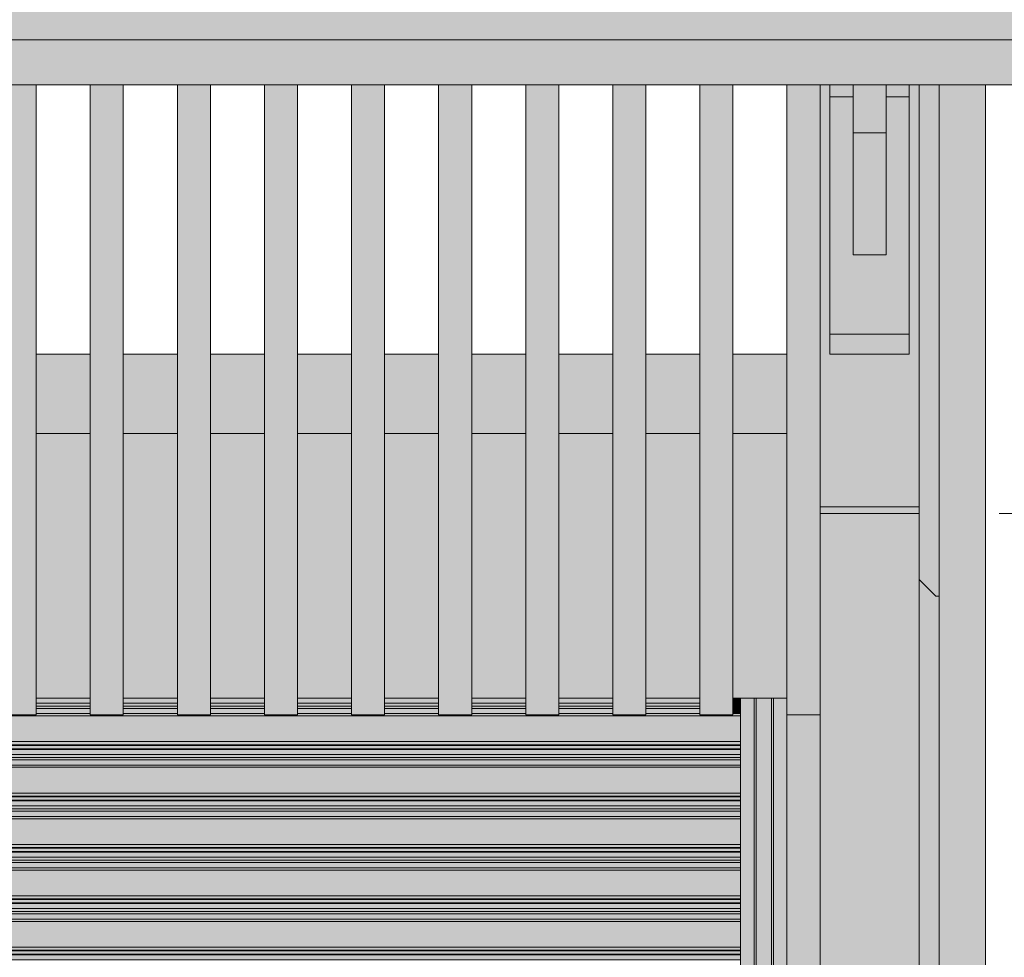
# Model space of a CAD drawing. Header units: millimetres. Extents: x 0 to 1517, y -116 to 725.
# Tile 47 of 501: x 569 to 584, y 287 to 302. Entities that reach past the tile are written whole.
import ezdxf

# ---------------------------------------------------------------- set-up
doc = ezdxf.new("R2010")
doc.units = ezdxf.units.MM
doc.linetypes.add('CADWORK_2', pattern=[1.45, 0.2, -1.25])
doc.layers.add('Ech.1_100', color=7, linetype='Continuous')
doc.styles.add('tahoma-z-r', font='txt', dxfattribs={"width": 0.704918})
doc.dimstyles.new('ISO-25', dxfattribs={"dimtxt": 2.5, "dimasz": 2.5, "dimexe": 1.25, "dimexo": 0.625, "dimtad": 1, "dimtxsty": 'Standard', "dimcen": 2.5, "dimadec": 0, "dimazin": 0, "dimtfac": 1, "dimtmove": 0, "dimatfit": 3, "dimfxl": 1, "dimarcsym": 0})

# ---------------------------------------------------------------- blocks, each defined once
blk = doc.blocks.new('cw-dimension-symbol2')
at = {"color": 0, "linetype": 'Continuous', "lineweight": -2}
for p, q in [((-0.5, -0.5), (0.5, 0.5)), ((-1, 0), (1, 0))]:
    blk.add_line(p, q, dxfattribs=at)
blk = doc.blocks.new('*D117')
at = {"layer": 'Defpoints', "color": 0}
for p in [(590.253, 303.261), (490.253, 301.261), (590.253, 301.261)]:
    blk.add_point(p, dxfattribs=at)
at = {"layer": 'Ech.1_100', "color": 0, "linetype": 'Continuous', "lineweight": -2}
for p, q in [((490.253, 301.261), (490.253, 303.861)), ((590.253, 301.261), (590.253, 303.861)), ((490.853, 303.261), (589.653, 303.261))]:
    blk.add_line(p, q, dxfattribs=at)
at = {"layer": 'Ech.1_100', "color": 0, "lineweight": -2, "xscale": 0.6000000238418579, "yscale": 0.6000000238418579, "zscale": 0.6000000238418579, "rotation": 180}
blk.add_blockref('cw-dimension-symbol2', (490.253, 303.261), dxfattribs=at)
at = {"layer": 'Ech.1_100', "color": 0, "lineweight": -2, "xscale": 0.6000000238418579, "yscale": 0.6000000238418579, "zscale": 0.6000000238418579}
blk.add_blockref('cw-dimension-symbol2', (590.253, 303.261), dxfattribs=at)
at = {"layer": 'Ech.1_100', "color": 7, "linetype": 'Continuous', "lineweight": 5, "insert": (540.253, 305.511), "char_height": 2.5, "attachment_point": 5, "style": 'tahoma-z-r'}
blk.add_mtext('10.00', dxfattribs=at)

msp = doc.modelspace()

# ---------------------------------------------------------------- hatches: boundary and pattern name
at = {"layer": 'Ech.1_100', "linetype": 'Continuous', "lineweight": 5, "true_color": 0xe6f1fc, "transparency": 33554687}
h = msp.add_hatch(color=7, dxfattribs=at)
h.paths.add_polyline_path([(498.503, 301.267), (540.503, 301.267), (582.003, 301.267), (590.253, 301.267), (590.253, 306.077), (587.212, 307.445), (490.253, 307.445), (490.253, 301.267), (498.503, 301.267)])
h.paths.add_polyline_path([(540.503, 301.874), (540.003, 301.874), (540.003, 301.875), (540.503, 301.875), (540.503, 301.874)])
h.paths.add_polyline_path([(582.003, 301.874), (581.503, 301.874), (581.503, 301.875), (582.003, 301.875), (582.003, 301.874)])
h.paths.add_polyline_path([(498.503, 301.874), (498.503, 301.875), (499.003, 301.875), (499.003, 301.874), (498.503, 301.874)])
at = {"layer": 'Ech.1_100', "linetype": 'Continuous', "lineweight": 5, "true_color": 0xe0d1b3, "transparency": 33554687}
msp.add_hatch(color=254, dxfattribs=at).paths.add_polyline_path([(541.153, 300.588), (590.253, 300.588), (590.253, 301.267), (540.103, 301.267), (541.153, 300.588)])
at = {"layer": 'Ech.1_100', "linetype": 'Continuous', "lineweight": 5, "true_color": 0xeaddd7, "transparency": 33554687}
for points in [[(568.653, 291.067), (569.153, 291.067), (569.153, 300.588), (568.653, 300.588), (568.653, 291.067)], [(570.47, 300.588), (569.97, 300.588), (569.97, 291.067), (570.47, 291.067), (570.47, 300.588)], [(571.287, 291.067), (571.787, 291.067), (571.787, 300.588), (571.287, 300.588), (571.287, 291.067)], [(573.103, 300.588), (572.603, 300.588), (572.603, 291.067), (573.103, 291.067), (573.103, 300.588)], [(573.92, 291.067), (574.42, 291.067), (574.42, 300.588), (573.92, 300.588), (573.92, 291.067)], [(575.237, 291.067), (575.737, 291.067), (575.737, 300.588), (575.237, 300.588), (575.237, 291.067)], [(576.553, 291.067), (577.053, 291.067), (577.053, 300.588), (576.553, 300.588), (576.553, 291.067)], [(577.87, 291.067), (578.37, 291.067), (578.37, 300.588), (577.87, 300.588), (577.87, 291.067)], [(579.187, 291.067), (579.687, 291.067), (579.687, 300.588), (579.187, 300.588), (579.187, 291.067)], [(580.503, 291.067), (581.003, 291.067), (581.003, 300.588), (580.503, 300.588), (580.503, 291.067)], [(582.753, 292.86), (582.803, 292.86), (582.803, 300.588), (582.503, 300.588), (582.503, 293.11), (582.753, 292.86)]]:
    msp.add_hatch(color=254, dxfattribs=at).paths.add_polyline_path(points)
at = {"layer": 'Ech.1_100', "linetype": 'Continuous', "lineweight": 5, "true_color": 0xe0c8b3, "transparency": 33554687}
msp.add_hatch(color=9, dxfattribs=at).paths.add_polyline_path([(582.503, 300.588), (582.353, 300.588), (582.353, 296.517), (581.153, 296.517), (581.153, 300.588), (581.003, 300.588), (581.003, 294.21), (582.503, 294.21), (582.503, 300.588)])
at = {"layer": 'Ech.1_100', "linetype": 'Continuous', "lineweight": 5, "true_color": 0xe0d9d1, "transparency": 33554687}
for points in [[(581.503, 300.588), (581.153, 300.588), (581.153, 300.403), (581.503, 300.403), (581.503, 300.588)], [(582.353, 300.588), (582.003, 300.588), (582.003, 300.403), (582.353, 300.403), (582.353, 300.588)], [(581.503, 298.017), (582.003, 298.017), (582.003, 299.861), (581.503, 299.861), (581.503, 298.017)]]:
    msp.add_hatch(color=254, dxfattribs=at).paths.add_polyline_path(points)
at = {"layer": 'Ech.1_100', "linetype": 'Continuous', "lineweight": 5, "true_color": 0xd4c4b3, "transparency": 33554687}
for points in [[(581.503, 299.861), (582.003, 299.861), (582.003, 300.588), (581.503, 300.588), (581.503, 299.861)], [(569.97, 296.517), (569.153, 296.517), (569.153, 295.317), (569.97, 295.317), (569.97, 296.517)], [(571.287, 296.517), (570.47, 296.517), (570.47, 295.317), (571.287, 295.317), (571.287, 296.517)], [(572.603, 296.517), (571.787, 296.517), (571.787, 295.317), (572.603, 295.317), (572.603, 296.517)], [(573.92, 296.517), (573.103, 296.517), (573.103, 295.317), (573.92, 295.317), (573.92, 296.517)], [(575.237, 296.517), (574.42, 296.517), (574.42, 295.317), (575.237, 295.317), (575.237, 296.517)], [(576.553, 296.517), (575.737, 296.517), (575.737, 295.317), (576.553, 295.317), (576.553, 296.517)], [(577.87, 296.517), (577.053, 296.517), (577.053, 295.317), (577.87, 295.317), (577.87, 296.517)], [(579.187, 296.517), (578.37, 296.517), (578.37, 295.317), (579.187, 295.317), (579.187, 296.517)], [(580.503, 296.517), (579.687, 296.517), (579.687, 295.317), (580.503, 295.317), (580.503, 296.517)]]:
    msp.add_hatch(color=9, dxfattribs=at).paths.add_polyline_path(points)
at = {"layer": 'Ech.1_100', "linetype": 'Continuous', "lineweight": 5, "true_color": 0xd7d7ea, "transparency": 33554687}
msp.add_hatch(color=254, dxfattribs=at).paths.add_polyline_path([(583.503, 300.588), (582.803, 300.588), (582.803, 261.838), (583.503, 262.517), (583.503, 300.588)])
at = {"layer": 'Ech.1_100', "linetype": 'Continuous', "lineweight": 5, "true_color": 0xe3bbbb, "transparency": 33554687}
for points in [[(581.153, 296.817), (582.353, 296.817), (582.353, 300.403), (582.003, 300.403), (582.003, 298.017), (581.503, 298.017), (581.503, 300.403), (581.153, 300.403), (581.153, 296.817)], [(582.353, 296.817), (581.153, 296.817), (581.153, 296.517), (582.353, 296.517), (582.353, 296.817)]]:
    msp.add_hatch(color=9, dxfattribs=at).paths.add_polyline_path(points)
at = {"layer": 'Ech.1_100', "linetype": 'Continuous', "lineweight": 5, "true_color": 0xb3b3b3, "transparency": 33554687}
for points in [[(569.97, 295.317), (569.153, 295.317), (569.153, 291.317), (569.97, 291.317), (569.97, 295.317)], [(571.287, 295.317), (570.47, 295.317), (570.47, 291.317), (571.287, 291.317), (571.287, 295.317)], [(572.603, 295.317), (571.787, 295.317), (571.787, 291.317), (572.603, 291.317), (572.603, 295.317)], [(573.92, 295.317), (573.103, 295.317), (573.103, 291.317), (573.92, 291.317), (573.92, 295.317)], [(575.237, 295.317), (574.42, 295.317), (574.42, 291.317), (575.237, 291.317), (575.237, 295.317)], [(576.553, 295.317), (575.737, 295.317), (575.737, 291.317), (576.553, 291.317), (576.553, 295.317)], [(577.87, 295.317), (577.053, 295.317), (577.053, 291.317), (577.87, 291.317), (577.87, 295.317)], [(579.187, 295.317), (578.37, 295.317), (578.37, 291.317), (579.187, 291.317), (579.187, 295.317)], [(580.503, 295.317), (579.687, 295.317), (579.687, 291.317), (580.503, 291.317), (580.503, 295.317)], [(580.007, 291.317), (579.803, 291.317), (579.803, 261.317), (580.007, 261.317), (580.007, 291.317)], [(580.037, 291.317), (580.007, 291.317), (580.007, 261.317), (580.037, 261.317), (580.037, 291.317)], [(580.27, 291.317), (580.037, 291.317), (580.037, 261.317), (580.27, 261.317), (580.27, 291.317)], [(580.3, 291.317), (580.27, 291.317), (580.27, 261.317), (580.3, 261.317), (580.3, 291.317)], [(580.503, 291.317), (580.3, 291.317), (580.3, 261.317), (580.503, 261.317), (580.503, 291.317)], [(581.003, 291.067), (580.503, 291.067), (580.503, 261.317), (581.003, 261.317), (581.003, 291.067)]]:
    msp.add_hatch(color=253, dxfattribs=at).paths.add_polyline_path(points)
at = {"layer": 'Ech.1_100', "linetype": 'Continuous', "lineweight": 5, "true_color": 0xb3d6f7, "transparency": 33554687}
for points in [[(581.003, 294.11), (582.503, 294.11), (582.503, 294.21), (581.003, 294.21), (581.003, 294.11)], [(569.153, 291.245), (569.97, 291.245), (569.97, 291.317), (569.153, 291.317), (569.153, 291.245)], [(569.153, 291.198), (569.97, 291.198), (569.97, 291.245), (569.153, 291.245), (569.153, 291.198)], [(569.153, 291.163), (569.97, 291.163), (569.97, 291.198), (569.153, 291.198), (569.153, 291.163)], [(570.47, 291.245), (571.287, 291.245), (571.287, 291.317), (570.47, 291.317), (570.47, 291.245)], [(570.47, 291.198), (571.287, 291.198), (571.287, 291.245), (570.47, 291.245), (570.47, 291.198)], [(570.47, 291.163), (571.287, 291.163), (571.287, 291.198), (570.47, 291.198), (570.47, 291.163)], [(571.787, 291.245), (572.603, 291.245), (572.603, 291.317), (571.787, 291.317), (571.787, 291.245)], [(571.787, 291.198), (572.603, 291.198), (572.603, 291.245), (571.787, 291.245), (571.787, 291.198)], [(571.787, 291.163), (572.603, 291.163), (572.603, 291.198), (571.787, 291.198), (571.787, 291.163)], [(573.103, 291.245), (573.92, 291.245), (573.92, 291.317), (573.103, 291.317), (573.103, 291.245)], [(573.103, 291.198), (573.92, 291.198), (573.92, 291.245), (573.103, 291.245), (573.103, 291.198)], [(573.103, 291.163), (573.92, 291.163), (573.92, 291.198), (573.103, 291.198), (573.103, 291.163)], [(574.42, 291.245), (575.237, 291.245), (575.237, 291.317), (574.42, 291.317), (574.42, 291.245)], [(574.42, 291.198), (575.237, 291.198), (575.237, 291.245), (574.42, 291.245), (574.42, 291.198)], [(574.42, 291.163), (575.237, 291.163), (575.237, 291.198), (574.42, 291.198), (574.42, 291.163)], [(575.737, 291.245), (576.553, 291.245), (576.553, 291.317), (575.737, 291.317), (575.737, 291.245)], [(575.737, 291.198), (576.553, 291.198), (576.553, 291.245), (575.737, 291.245), (575.737, 291.198)], [(575.737, 291.163), (576.553, 291.163), (576.553, 291.198), (575.737, 291.198), (575.737, 291.163)], [(577.053, 291.245), (577.87, 291.245), (577.87, 291.317), (577.053, 291.317), (577.053, 291.245)], [(577.053, 291.198), (577.87, 291.198), (577.87, 291.245), (577.053, 291.245), (577.053, 291.198)], [(577.053, 291.163), (577.87, 291.163), (577.87, 291.198), (577.053, 291.198), (577.053, 291.163)], [(578.37, 291.245), (579.187, 291.245), (579.187, 291.317), (578.37, 291.317), (578.37, 291.245)], [(578.37, 291.198), (579.187, 291.198), (579.187, 291.245), (578.37, 291.245), (578.37, 291.198)], [(578.37, 291.163), (579.187, 291.163), (579.187, 291.198), (578.37, 291.198), (578.37, 291.163)], [(579.687, 291.245), (579.803, 291.245), (579.803, 291.317), (579.687, 291.317), (579.687, 291.245)], [(579.687, 291.198), (579.803, 291.198), (579.803, 291.245), (579.687, 291.245), (579.687, 291.198)], [(579.687, 291.163), (579.803, 291.163), (579.803, 291.198), (579.687, 291.198), (579.687, 291.163)], [(542.203, 291.049), (579.803, 291.049), (579.803, 291.084), (579.687, 291.084), (579.687, 291.067), (579.187, 291.067), (579.187, 291.084), (578.37, 291.084), (578.37, 291.067), (577.87, 291.067), (577.87, 291.084), (577.053, 291.084), (577.053, 291.067), (576.553, 291.067), (576.553, 291.084), (575.737, 291.084), (575.737, 291.067), (575.237, 291.067), (575.237, 291.084), (574.42, 291.084), (574.42, 291.067), (573.92, 291.067), (573.92, 291.084), (573.103, 291.084), (573.103, 291.067), (572.603, 291.067), (572.603, 291.084), (571.787, 291.084), (571.787, 291.067), (571.287, 291.067), (571.287, 291.084), (570.47, 291.084), (570.47, 291.067), (569.97, 291.067), (569.97, 291.084), (569.153, 291.084), (569.153, 291.067), (568.653, 291.067), (568.653, 291.084), (567.837, 291.084), (567.837, 291.067), (567.337, 291.067), (567.337, 291.084), (566.52, 291.084), (566.52, 291.067), (566.02, 291.067), (566.02, 291.084), (565.203, 291.084), (565.203, 291.067), (564.703, 291.067), (564.703, 291.084), (563.887, 291.084), (563.887, 291.067), (563.387, 291.067), (563.387, 291.084), (562.57, 291.084), (562.57, 291.067), (562.07, 291.067), (562.07, 291.084), (561.253, 291.084), (561.253, 291.067), (560.753, 291.067), (560.753, 291.084), (559.937, 291.084), (559.937, 291.067), (559.437, 291.067), (559.437, 291.084), (558.62, 291.084), (558.62, 291.067), (558.12, 291.067), (558.12, 291.084), (557.303, 291.084), (557.303, 291.067), (556.803, 291.067), (556.803, 291.084), (555.987, 291.084), (555.987, 291.067), (555.487, 291.067), (555.487, 291.084), (554.67, 291.084), (554.67, 291.067), (554.17, 291.067), (554.17, 291.084), (553.353, 291.084), (553.353, 291.067), (552.853, 291.067), (552.853, 291.084), (552.037, 291.084), (552.037, 291.067), (551.537, 291.067), (551.537, 291.084), (550.72, 291.084), (550.72, 291.067), (550.22, 291.067), (550.22, 291.084), (549.403, 291.084), (549.403, 291.067), (548.903, 291.067), (548.903, 291.084), (548.087, 291.084), (548.087, 291.067), (547.587, 291.067), (547.587, 291.084), (546.77, 291.084), (546.77, 291.067), (546.27, 291.067), (546.27, 291.084), (545.453, 291.084), (545.453, 291.067), (544.953, 291.067), (544.953, 291.084), (544.137, 291.084), (544.137, 291.067), (543.637, 291.067), (543.637, 291.084), (542.82, 291.084), (542.82, 291.067), (542.32, 291.067), (542.32, 291.084), (542.203, 291.084), (542.203, 291.049)], [(542.203, 290.661), (579.803, 290.661), (579.803, 291.049), (542.203, 291.049), (542.203, 290.661)], [(569.153, 291.084), (569.97, 291.084), (569.97, 291.163), (569.153, 291.163), (569.153, 291.084)], [(570.47, 291.084), (571.287, 291.084), (571.287, 291.163), (570.47, 291.163), (570.47, 291.084)], [(571.787, 291.084), (572.603, 291.084), (572.603, 291.163), (571.787, 291.163), (571.787, 291.084)], [(573.103, 291.084), (573.92, 291.084), (573.92, 291.163), (573.103, 291.163), (573.103, 291.084)], [(574.42, 291.084), (575.237, 291.084), (575.237, 291.163), (574.42, 291.163), (574.42, 291.084)], [(575.737, 291.084), (576.553, 291.084), (576.553, 291.163), (575.737, 291.163), (575.737, 291.084)], [(577.053, 291.084), (577.87, 291.084), (577.87, 291.163), (577.053, 291.163), (577.053, 291.084)], [(578.37, 291.084), (579.187, 291.084), (579.187, 291.163), (578.37, 291.163), (578.37, 291.084)], [(579.687, 291.084), (579.803, 291.084), (579.803, 291.163), (579.687, 291.163), (579.687, 291.084)], [(542.203, 290.612), (579.803, 290.612), (579.803, 290.661), (542.203, 290.661), (542.203, 290.612)], [(542.203, 290.604), (579.803, 290.604), (579.803, 290.612), (542.203, 290.612), (542.203, 290.604)], [(542.203, 290.555), (579.803, 290.555), (579.803, 290.604), (542.203, 290.604), (542.203, 290.555)], [(579.803, 290.555), (542.203, 290.555), (542.203, 290.543), (579.803, 290.543), (579.803, 290.555)], [(579.803, 290.543), (542.203, 290.543), (542.203, 290.469), (579.803, 290.469), (579.803, 290.543)], [(542.203, 290.422), (579.803, 290.422), (579.803, 290.469), (542.203, 290.469), (542.203, 290.422)], [(542.203, 290.387), (579.803, 290.387), (579.803, 290.422), (542.203, 290.422), (542.203, 290.387)], [(542.203, 290.308), (579.803, 290.308), (579.803, 290.387), (542.203, 290.387), (542.203, 290.308)], [(542.203, 290.273), (579.803, 290.273), (579.803, 290.308), (542.203, 290.308), (542.203, 290.273)], [(542.203, 289.885), (579.803, 289.885), (579.803, 290.273), (542.203, 290.273), (542.203, 289.885)], [(542.203, 289.836), (579.803, 289.836), (579.803, 289.885), (542.203, 289.885), (542.203, 289.836)], [(542.203, 289.828), (579.803, 289.828), (579.803, 289.836), (542.203, 289.836), (542.203, 289.828)], [(542.203, 289.779), (579.803, 289.779), (579.803, 289.828), (542.203, 289.828), (542.203, 289.779)], [(579.803, 289.779), (542.203, 289.779), (542.203, 289.767), (579.803, 289.767), (579.803, 289.779)], [(579.803, 289.767), (542.203, 289.767), (542.203, 289.693), (579.803, 289.693), (579.803, 289.767)], [(542.203, 289.646), (579.803, 289.646), (579.803, 289.693), (542.203, 289.693), (542.203, 289.646)], [(542.203, 289.611), (579.803, 289.611), (579.803, 289.646), (542.203, 289.646), (542.203, 289.611)], [(542.203, 289.532), (579.803, 289.532), (579.803, 289.611), (542.203, 289.611), (542.203, 289.532)], [(542.203, 289.497), (579.803, 289.497), (579.803, 289.532), (542.203, 289.532), (542.203, 289.497)], [(542.203, 289.109), (579.803, 289.109), (579.803, 289.497), (542.203, 289.497), (542.203, 289.109)], [(542.203, 289.06), (579.803, 289.06), (579.803, 289.109), (542.203, 289.109), (542.203, 289.06)], [(542.203, 289.052), (579.803, 289.052), (579.803, 289.06), (542.203, 289.06), (542.203, 289.052)], [(542.203, 289.003), (579.803, 289.003), (579.803, 289.052), (542.203, 289.052), (542.203, 289.003)], [(579.803, 289.003), (542.203, 289.003), (542.203, 288.991), (579.803, 288.991), (579.803, 289.003)], [(579.803, 288.991), (542.203, 288.991), (542.203, 288.917), (579.803, 288.917), (579.803, 288.991)], [(542.203, 288.87), (579.803, 288.87), (579.803, 288.917), (542.203, 288.917), (542.203, 288.87)], [(542.203, 288.835), (579.803, 288.835), (579.803, 288.87), (542.203, 288.87), (542.203, 288.835)], [(542.203, 288.756), (579.803, 288.756), (579.803, 288.835), (542.203, 288.835), (542.203, 288.756)], [(542.203, 288.721), (579.803, 288.721), (579.803, 288.756), (542.203, 288.756), (542.203, 288.721)], [(542.203, 288.333), (579.803, 288.333), (579.803, 288.721), (542.203, 288.721), (542.203, 288.333)], [(542.203, 288.284), (579.803, 288.284), (579.803, 288.333), (542.203, 288.333), (542.203, 288.284)], [(542.203, 288.276), (579.803, 288.276), (579.803, 288.284), (542.203, 288.284), (542.203, 288.276)], [(542.203, 288.227), (579.803, 288.227), (579.803, 288.276), (542.203, 288.276), (542.203, 288.227)], [(579.803, 288.227), (542.203, 288.227), (542.203, 288.215), (579.803, 288.215), (579.803, 288.227)], [(579.803, 288.215), (542.203, 288.215), (542.203, 288.141), (579.803, 288.141), (579.803, 288.215)], [(542.203, 288.094), (579.803, 288.094), (579.803, 288.141), (542.203, 288.141), (542.203, 288.094)], [(542.203, 288.059), (579.803, 288.059), (579.803, 288.094), (542.203, 288.094), (542.203, 288.059)], [(542.203, 287.98), (579.803, 287.98), (579.803, 288.059), (542.203, 288.059), (542.203, 287.98)], [(542.203, 287.945), (579.803, 287.945), (579.803, 287.98), (542.203, 287.98), (542.203, 287.945)], [(542.203, 287.557), (579.803, 287.557), (579.803, 287.945), (542.203, 287.945), (542.203, 287.557)], [(542.203, 287.508), (579.803, 287.508), (579.803, 287.557), (542.203, 287.557), (542.203, 287.508)], [(542.203, 287.5), (579.803, 287.5), (579.803, 287.508), (542.203, 287.508), (542.203, 287.5)], [(542.203, 287.451), (579.803, 287.451), (579.803, 287.5), (542.203, 287.5), (542.203, 287.451)], [(579.803, 287.451), (542.203, 287.451), (542.203, 287.439), (579.803, 287.439), (579.803, 287.451)], [(579.803, 287.439), (542.203, 287.439), (542.203, 287.365), (579.803, 287.365), (579.803, 287.439)]]:
    msp.add_hatch(color=254, dxfattribs=at).paths.add_polyline_path(points)
at = {"layer": 'Ech.1_100', "linetype": 'Continuous', "lineweight": 5, "true_color": 0xdcdcdc, "transparency": 33554687}
for points in [[(582.503, 294.11), (581.003, 294.11), (581.003, 257.317), (582.503, 257.317), (582.503, 294.11)], [(582.803, 292.86), (582.753, 292.86), (582.503, 293.11), (582.503, 257.317), (583.003, 257.317), (583.003, 262.032), (582.803, 261.838), (582.803, 292.86)]]:
    msp.add_hatch(color=254, dxfattribs=at).paths.add_polyline_path(points)

# ---------------------------------------------------------------- linework, layer by layer
at = {"layer": 'Ech.1_100', "color": 7, "linetype": 'Continuous', "lineweight": 5}
for points in [[(498.503, 301.267), (540.503, 301.267), (582.003, 301.267), (590.253, 301.267), (590.253, 306.077), (587.212, 307.445), (490.253, 307.445), (490.253, 301.267), (498.503, 301.267)], [(541.153, 300.588), (590.253, 300.588), (590.253, 301.267), (540.103, 301.267), (541.153, 300.588)], [(568.653, 291.067), (569.153, 291.067), (569.153, 300.588), (568.653, 300.588), (568.653, 291.067)], [(570.47, 300.588), (569.97, 300.588), (569.97, 291.067), (570.47, 291.067), (570.47, 300.588)], [(571.287, 291.067), (571.787, 291.067), (571.787, 300.588), (571.287, 300.588), (571.287, 291.067)], [(573.103, 300.588), (572.603, 300.588), (572.603, 291.067), (573.103, 291.067), (573.103, 300.588)], [(573.92, 291.067), (574.42, 291.067), (574.42, 300.588), (573.92, 300.588), (573.92, 291.067)], [(575.237, 291.067), (575.737, 291.067), (575.737, 300.588), (575.237, 300.588), (575.237, 291.067)], [(576.553, 291.067), (577.053, 291.067), (577.053, 300.588), (576.553, 300.588), (576.553, 291.067)], [(577.87, 291.067), (578.37, 291.067), (578.37, 300.588), (577.87, 300.588), (577.87, 291.067)], [(579.187, 291.067), (579.687, 291.067), (579.687, 300.588), (579.187, 300.588), (579.187, 291.067)], [(580.503, 291.067), (581.003, 291.067), (581.003, 300.588), (580.503, 300.588), (580.503, 291.067)], [(582.503, 300.588), (582.353, 300.588), (582.353, 296.517), (581.153, 296.517), (581.153, 300.588), (581.003, 300.588), (581.003, 294.21), (582.503, 294.21), (582.503, 300.588)], [(581.503, 300.588), (581.153, 300.588), (581.153, 300.403), (581.503, 300.403), (581.503, 300.588)], [(581.503, 299.861), (582.003, 299.861), (582.003, 300.588), (581.503, 300.588), (581.503, 299.861)], [(582.353, 300.588), (582.003, 300.588), (582.003, 300.403), (582.353, 300.403), (582.353, 300.588)], [(582.753, 292.86), (582.803, 292.86), (582.803, 300.588), (582.503, 300.588), (582.503, 293.11), (582.753, 292.86)], [(583.503, 300.588), (582.803, 300.588), (582.803, 261.838), (583.503, 262.517), (583.503, 300.588)], [(581.153, 296.817), (582.353, 296.817), (582.353, 300.403), (582.003, 300.403), (582.003, 298.017), (581.503, 298.017), (581.503, 300.403), (581.153, 300.403), (581.153, 296.817)], [(581.503, 298.017), (582.003, 298.017), (582.003, 299.861), (581.503, 299.861), (581.503, 298.017)], [(582.353, 296.817), (581.153, 296.817), (581.153, 296.517), (582.353, 296.517), (582.353, 296.817)], [(569.97, 296.517), (569.153, 296.517), (569.153, 295.317), (569.97, 295.317), (569.97, 296.517)], [(571.287, 296.517), (570.47, 296.517), (570.47, 295.317), (571.287, 295.317), (571.287, 296.517)], [(572.603, 296.517), (571.787, 296.517), (571.787, 295.317), (572.603, 295.317), (572.603, 296.517)], [(573.92, 296.517), (573.103, 296.517), (573.103, 295.317), (573.92, 295.317), (573.92, 296.517)], [(575.237, 296.517), (574.42, 296.517), (574.42, 295.317), (575.237, 295.317), (575.237, 296.517)], [(576.553, 296.517), (575.737, 296.517), (575.737, 295.317), (576.553, 295.317), (576.553, 296.517)], [(577.87, 296.517), (577.053, 296.517), (577.053, 295.317), (577.87, 295.317), (577.87, 296.517)], [(579.187, 296.517), (578.37, 296.517), (578.37, 295.317), (579.187, 295.317), (579.187, 296.517)], [(580.503, 296.517), (579.687, 296.517), (579.687, 295.317), (580.503, 295.317), (580.503, 296.517)], [(569.97, 295.317), (569.153, 295.317), (569.153, 291.317), (569.97, 291.317), (569.97, 295.317)], [(571.287, 295.317), (570.47, 295.317), (570.47, 291.317), (571.287, 291.317), (571.287, 295.317)], [(572.603, 295.317), (571.787, 295.317), (571.787, 291.317), (572.603, 291.317), (572.603, 295.317)], [(573.92, 295.317), (573.103, 295.317), (573.103, 291.317), (573.92, 291.317), (573.92, 295.317)], [(575.237, 295.317), (574.42, 295.317), (574.42, 291.317), (575.237, 291.317), (575.237, 295.317)], [(576.553, 295.317), (575.737, 295.317), (575.737, 291.317), (576.553, 291.317), (576.553, 295.317)], [(577.87, 295.317), (577.053, 295.317), (577.053, 291.317), (577.87, 291.317), (577.87, 295.317)], [(579.187, 295.317), (578.37, 295.317), (578.37, 291.317), (579.187, 291.317), (579.187, 295.317)], [(580.503, 295.317), (579.687, 295.317), (579.687, 291.317), (580.503, 291.317), (580.503, 295.317)], [(581.003, 294.11), (582.503, 294.11), (582.503, 294.21), (581.003, 294.21), (581.003, 294.11)], [(582.503, 294.11), (581.003, 294.11), (581.003, 257.317), (582.503, 257.317), (582.503, 294.11)], [(582.803, 292.86), (582.753, 292.86), (582.503, 293.11), (582.503, 257.317), (583.003, 257.317), (583.003, 262.032), (582.803, 261.838), (582.803, 292.86)], [(569.153, 291.245), (569.97, 291.245), (569.97, 291.317), (569.153, 291.317), (569.153, 291.245)], [(569.153, 291.198), (569.97, 291.198), (569.97, 291.245), (569.153, 291.245), (569.153, 291.198)], [(569.153, 291.163), (569.97, 291.163), (569.97, 291.198), (569.153, 291.198), (569.153, 291.163)], [(570.47, 291.245), (571.287, 291.245), (571.287, 291.317), (570.47, 291.317), (570.47, 291.245)], [(570.47, 291.198), (571.287, 291.198), (571.287, 291.245), (570.47, 291.245), (570.47, 291.198)], [(570.47, 291.163), (571.287, 291.163), (571.287, 291.198), (570.47, 291.198), (570.47, 291.163)], [(571.787, 291.245), (572.603, 291.245), (572.603, 291.317), (571.787, 291.317), (571.787, 291.245)], [(571.787, 291.198), (572.603, 291.198), (572.603, 291.245), (571.787, 291.245), (571.787, 291.198)], [(571.787, 291.163), (572.603, 291.163), (572.603, 291.198), (571.787, 291.198), (571.787, 291.163)], [(573.103, 291.245), (573.92, 291.245), (573.92, 291.317), (573.103, 291.317), (573.103, 291.245)], [(573.103, 291.198), (573.92, 291.198), (573.92, 291.245), (573.103, 291.245), (573.103, 291.198)], [(573.103, 291.163), (573.92, 291.163), (573.92, 291.198), (573.103, 291.198), (573.103, 291.163)], [(574.42, 291.245), (575.237, 291.245), (575.237, 291.317), (574.42, 291.317), (574.42, 291.245)], [(574.42, 291.198), (575.237, 291.198), (575.237, 291.245), (574.42, 291.245), (574.42, 291.198)], [(574.42, 291.163), (575.237, 291.163), (575.237, 291.198), (574.42, 291.198), (574.42, 291.163)], [(575.737, 291.245), (576.553, 291.245), (576.553, 291.317), (575.737, 291.317), (575.737, 291.245)], [(575.737, 291.198), (576.553, 291.198), (576.553, 291.245), (575.737, 291.245), (575.737, 291.198)], [(575.737, 291.163), (576.553, 291.163), (576.553, 291.198), (575.737, 291.198), (575.737, 291.163)], [(577.053, 291.245), (577.87, 291.245), (577.87, 291.317), (577.053, 291.317), (577.053, 291.245)], [(577.053, 291.198), (577.87, 291.198), (577.87, 291.245), (577.053, 291.245), (577.053, 291.198)], [(577.053, 291.163), (577.87, 291.163), (577.87, 291.198), (577.053, 291.198), (577.053, 291.163)], [(578.37, 291.245), (579.187, 291.245), (579.187, 291.317), (578.37, 291.317), (578.37, 291.245)], [(578.37, 291.198), (579.187, 291.198), (579.187, 291.245), (578.37, 291.245), (578.37, 291.198)], [(578.37, 291.163), (579.187, 291.163), (579.187, 291.198), (578.37, 291.198), (578.37, 291.163)], [(579.687, 291.245), (579.803, 291.245), (579.803, 291.317), (579.687, 291.317), (579.687, 291.245)], [(579.687, 291.198), (579.803, 291.198), (579.803, 291.245), (579.687, 291.245), (579.687, 291.198)], [(579.687, 291.163), (579.803, 291.163), (579.803, 291.198), (579.687, 291.198), (579.687, 291.163)], [(580.007, 291.317), (579.803, 291.317), (579.803, 261.317), (580.007, 261.317), (580.007, 291.317)], [(580.037, 291.317), (580.007, 291.317), (580.007, 261.317), (580.037, 261.317), (580.037, 291.317)], [(580.27, 291.317), (580.037, 291.317), (580.037, 261.317), (580.27, 261.317), (580.27, 291.317)], [(580.3, 291.317), (580.27, 291.317), (580.27, 261.317), (580.3, 261.317), (580.3, 291.317)], [(580.503, 291.317), (580.3, 291.317), (580.3, 261.317), (580.503, 261.317), (580.503, 291.317)], [(542.203, 290.661), (579.803, 290.661), (579.803, 291.049), (542.203, 291.049), (542.203, 290.661)], [(569.153, 291.084), (569.97, 291.084), (569.97, 291.163), (569.153, 291.163), (569.153, 291.084)], [(570.47, 291.084), (571.287, 291.084), (571.287, 291.163), (570.47, 291.163), (570.47, 291.084)], [(571.787, 291.084), (572.603, 291.084), (572.603, 291.163), (571.787, 291.163), (571.787, 291.084)], [(573.103, 291.084), (573.92, 291.084), (573.92, 291.163), (573.103, 291.163), (573.103, 291.084)], [(574.42, 291.084), (575.237, 291.084), (575.237, 291.163), (574.42, 291.163), (574.42, 291.084)], [(575.737, 291.084), (576.553, 291.084), (576.553, 291.163), (575.737, 291.163), (575.737, 291.084)], [(577.053, 291.084), (577.87, 291.084), (577.87, 291.163), (577.053, 291.163), (577.053, 291.084)], [(578.37, 291.084), (579.187, 291.084), (579.187, 291.163), (578.37, 291.163), (578.37, 291.084)], [(579.687, 291.084), (579.803, 291.084), (579.803, 291.163), (579.687, 291.163), (579.687, 291.084)], [(581.003, 291.067), (580.503, 291.067), (580.503, 261.317), (581.003, 261.317), (581.003, 291.067)], [(542.203, 290.612), (579.803, 290.612), (579.803, 290.661), (542.203, 290.661), (542.203, 290.612)], [(542.203, 290.604), (579.803, 290.604), (579.803, 290.612), (542.203, 290.612), (542.203, 290.604)], [(542.203, 290.555), (579.803, 290.555), (579.803, 290.604), (542.203, 290.604), (542.203, 290.555)], [(579.803, 290.555), (542.203, 290.555), (542.203, 290.543), (579.803, 290.543), (579.803, 290.555)], [(579.803, 290.543), (542.203, 290.543), (542.203, 290.469), (579.803, 290.469), (579.803, 290.543)], [(542.203, 290.422), (579.803, 290.422), (579.803, 290.469), (542.203, 290.469), (542.203, 290.422)], [(542.203, 290.387), (579.803, 290.387), (579.803, 290.422), (542.203, 290.422), (542.203, 290.387)], [(542.203, 290.308), (579.803, 290.308), (579.803, 290.387), (542.203, 290.387), (542.203, 290.308)], [(542.203, 290.273), (579.803, 290.273), (579.803, 290.308), (542.203, 290.308), (542.203, 290.273)], [(542.203, 289.885), (579.803, 289.885), (579.803, 290.273), (542.203, 290.273), (542.203, 289.885)], [(542.203, 289.836), (579.803, 289.836), (579.803, 289.885), (542.203, 289.885), (542.203, 289.836)], [(542.203, 289.828), (579.803, 289.828), (579.803, 289.836), (542.203, 289.836), (542.203, 289.828)], [(542.203, 289.779), (579.803, 289.779), (579.803, 289.828), (542.203, 289.828), (542.203, 289.779)], [(579.803, 289.779), (542.203, 289.779), (542.203, 289.767), (579.803, 289.767), (579.803, 289.779)], [(579.803, 289.767), (542.203, 289.767), (542.203, 289.693), (579.803, 289.693), (579.803, 289.767)], [(542.203, 289.646), (579.803, 289.646), (579.803, 289.693), (542.203, 289.693), (542.203, 289.646)], [(542.203, 289.611), (579.803, 289.611), (579.803, 289.646), (542.203, 289.646), (542.203, 289.611)], [(542.203, 289.532), (579.803, 289.532), (579.803, 289.611), (542.203, 289.611), (542.203, 289.532)], [(542.203, 289.497), (579.803, 289.497), (579.803, 289.532), (542.203, 289.532), (542.203, 289.497)], [(542.203, 289.109), (579.803, 289.109), (579.803, 289.497), (542.203, 289.497), (542.203, 289.109)], [(542.203, 289.06), (579.803, 289.06), (579.803, 289.109), (542.203, 289.109), (542.203, 289.06)], [(542.203, 289.052), (579.803, 289.052), (579.803, 289.06), (542.203, 289.06), (542.203, 289.052)], [(542.203, 289.003), (579.803, 289.003), (579.803, 289.052), (542.203, 289.052), (542.203, 289.003)], [(579.803, 289.003), (542.203, 289.003), (542.203, 288.991), (579.803, 288.991), (579.803, 289.003)], [(579.803, 288.991), (542.203, 288.991), (542.203, 288.917), (579.803, 288.917), (579.803, 288.991)], [(542.203, 288.87), (579.803, 288.87), (579.803, 288.917), (542.203, 288.917), (542.203, 288.87)], [(542.203, 288.835), (579.803, 288.835), (579.803, 288.87), (542.203, 288.87), (542.203, 288.835)], [(542.203, 288.756), (579.803, 288.756), (579.803, 288.835), (542.203, 288.835), (542.203, 288.756)], [(542.203, 288.721), (579.803, 288.721), (579.803, 288.756), (542.203, 288.756), (542.203, 288.721)], [(542.203, 288.333), (579.803, 288.333), (579.803, 288.721), (542.203, 288.721), (542.203, 288.333)], [(542.203, 288.284), (579.803, 288.284), (579.803, 288.333), (542.203, 288.333), (542.203, 288.284)], [(542.203, 288.276), (579.803, 288.276), (579.803, 288.284), (542.203, 288.284), (542.203, 288.276)], [(542.203, 288.227), (579.803, 288.227), (579.803, 288.276), (542.203, 288.276), (542.203, 288.227)], [(579.803, 288.227), (542.203, 288.227), (542.203, 288.215), (579.803, 288.215), (579.803, 288.227)], [(579.803, 288.215), (542.203, 288.215), (542.203, 288.141), (579.803, 288.141), (579.803, 288.215)], [(542.203, 288.094), (579.803, 288.094), (579.803, 288.141), (542.203, 288.141), (542.203, 288.094)], [(542.203, 288.059), (579.803, 288.059), (579.803, 288.094), (542.203, 288.094), (542.203, 288.059)], [(542.203, 287.98), (579.803, 287.98), (579.803, 288.059), (542.203, 288.059), (542.203, 287.98)], [(542.203, 287.945), (579.803, 287.945), (579.803, 287.98), (542.203, 287.98), (542.203, 287.945)], [(542.203, 287.557), (579.803, 287.557), (579.803, 287.945), (542.203, 287.945), (542.203, 287.557)], [(542.203, 287.508), (579.803, 287.508), (579.803, 287.557), (542.203, 287.557), (542.203, 287.508)], [(542.203, 287.5), (579.803, 287.5), (579.803, 287.508), (542.203, 287.508), (542.203, 287.5)], [(542.203, 287.451), (579.803, 287.451), (579.803, 287.5), (542.203, 287.5), (542.203, 287.451)], [(579.803, 287.451), (542.203, 287.451), (542.203, 287.439), (579.803, 287.439), (579.803, 287.451)], [(579.803, 287.439), (542.203, 287.439), (542.203, 287.365), (579.803, 287.365), (579.803, 287.439)]]:
    msp.add_lwpolyline(points, close=True, dxfattribs=at)
at = {"layer": 'Ech.1_100', "color": 9, "linetype": 'CADWORK_2', "lineweight": 5, "elevation": 25}
for points in [[(592.614, 294.11), (582.503, 294.11)], [(582.503, 292.613), (582.503, 251.457)]]:
    msp.add_lwpolyline(points, dxfattribs=at)
at = {"layer": 'Ech.1_100', "color": 7, "linetype": 'Continuous', "lineweight": 5}
msp.add_lwpolyline([(542.203, 291.049), (579.803, 291.049), (579.803, 291.084), (579.687, 291.084), (579.687, 291.067), (579.187, 291.067), (579.187, 291.084), (578.37, 291.084), (578.37, 291.067), (577.87, 291.067), (577.87, 291.084), (577.053, 291.084), (577.053, 291.067), (576.553, 291.067), (576.553, 291.084), (575.737, 291.084), (575.737, 291.067), (575.237, 291.067), (575.237, 291.084), (574.42, 291.084), (574.42, 291.067), (573.92, 291.067), (573.92, 291.084), (573.103, 291.084), (573.103, 291.067), (572.603, 291.067), (572.603, 291.084), (571.787, 291.084), (571.787, 291.067), (571.287, 291.067), (571.287, 291.084), (570.47, 291.084), (570.47, 291.067), (569.97, 291.067), (569.97, 291.084), (569.153, 291.084), (569.153, 291.067), (568.653, 291.067)], dxfattribs=at)

# ---------------------------------------------------------------- dimensions: what is measured, and where the dimension line sits
dim = msp.add_linear_dim(base=(590.253, 303.261), p1=(490.253, 301.261), p2=(590.253, 301.261), angle=0, text='10.00', dimstyle='ISO-25', override={"dimtxt": 2.5, "dimasz": 0.6, "dimexe": 0.6, "dimexo": 0, "dimgap": 0, "dimdec": 2, "dimlfac": 1, "dimtxsty": 'tahoma-z-r', "dimblk": 'cw-dimension-symbol2', "dimclrt": 7, "dimtmove": 2}, dxfattribs=at)
dim.commit()
dim.dimension.update_dxf_attribs({"geometry": '*D117', "text_midpoint": (540.253, 305.511), "dimtype": 161})

doc.saveas('drawing.dxf')
